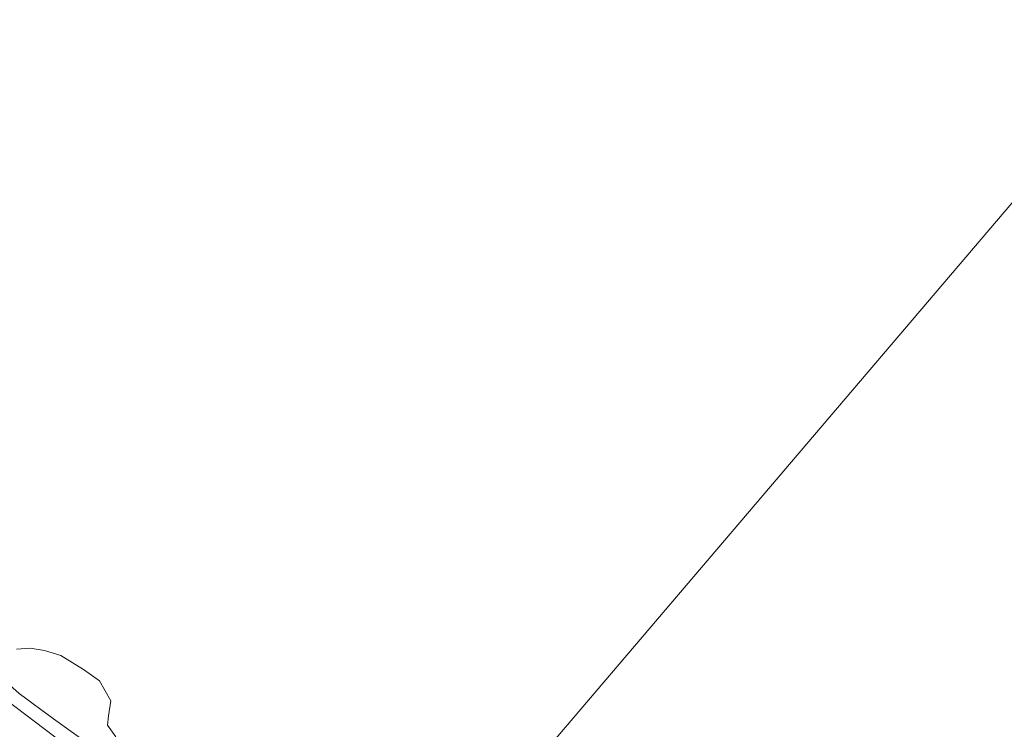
# Model space of a CAD drawing. Header units: metres. Extents: x 149984 to 156489, y 469398 to 478068.
# Tile 825 of 854: x 155368 to 155583, y 473665 to 473820. Entities that reach past the tile are written whole.
import ezdxf

# ---------------------------------------------------------------- set-up
doc = ezdxf.new("R2010")
doc.units = ezdxf.units.M
doc.header["$LTSCALE"] = 0.75
for name, color, linetype, lineweight in [('B-WE-GR-GRAS-GV', 252, 'Continuous', 13), ('B-WE-GR-RIET-GV', 252, 'Continuous', 13), ('B-WE-OG-WATER-GV', 252, 'Continuous', 18), ('B-WE-OG-WEG-GV', 252, 'Continuous', 18)]:
    doc.layers.add(name, color=color, linetype=linetype, lineweight=lineweight)

msp = doc.modelspace()

# ---------------------------------------------------------------- linework, layer by layer
at = {"layer": 'B-WE-GR-GRAS-GV', "flags": 128}
msp.add_lwpolyline([(155319.357, 473705.654), (155338.18, 473692.08), (155339.62, 473691.14), (155376.01, 473663.53), (155396.15, 473649.17), (155396.87, 473648.74), (155397.51, 473648.18), (155397.75, 473648.06), (155403.494, 473643.589), (155401.452, 473645.636), (155396.423, 473650.75), (155391.128, 473655.301), (155384.423, 473661.199), (155375.74, 473667.432), (155368.3, 473672.952), (155362.116, 473678.376), (155357.947, 473682.997), (155352.144, 473687.274), (155346.847, 473690.869), (155335.519, 473697.299), (155325.425, 473702.368)], close=True, dxfattribs=at)
at = {"layer": 'B-WE-GR-RIET-GV', "flags": 128}
for points in [[(155389.332, 473663.509), (155387.461, 473666.1), (155387.738, 473668.075), (155388.225, 473671.344), (155385.737, 473675.696), (155382.272, 473678.181), (155377.371, 473681.219), (155373.788, 473682.358), (155370.654, 473682.812), (155367.656, 473682.629)], [(155368.3, 473672.952), (155375.74, 473667.432), (155384.423, 473661.199)]]:
    msp.add_lwpolyline(points, dxfattribs=at)
at = {"layer": 'B-WE-OG-WATER-GV', "flags": 128}
for points in [[(155625.139, 473827.842), (155444.689, 473615.666)], [(155444.689, 473615.666), (155625.139, 473827.842)], [(155367.656, 473682.629), (155370.654, 473682.812), (155373.788, 473682.358), (155377.371, 473681.219), (155382.272, 473678.181), (155385.737, 473675.696), (155388.225, 473671.344), (155387.738, 473668.075), (155387.461, 473666.1), (155389.332, 473663.509)]]:
    msp.add_lwpolyline(points, dxfattribs=at)
at = {"layer": 'B-WE-OG-WEG-GV', "flags": 128}
msp.add_lwpolyline([(155376.01, 473663.53), (155339.62, 473691.14)], dxfattribs=at)

doc.saveas('drawing.dxf')
